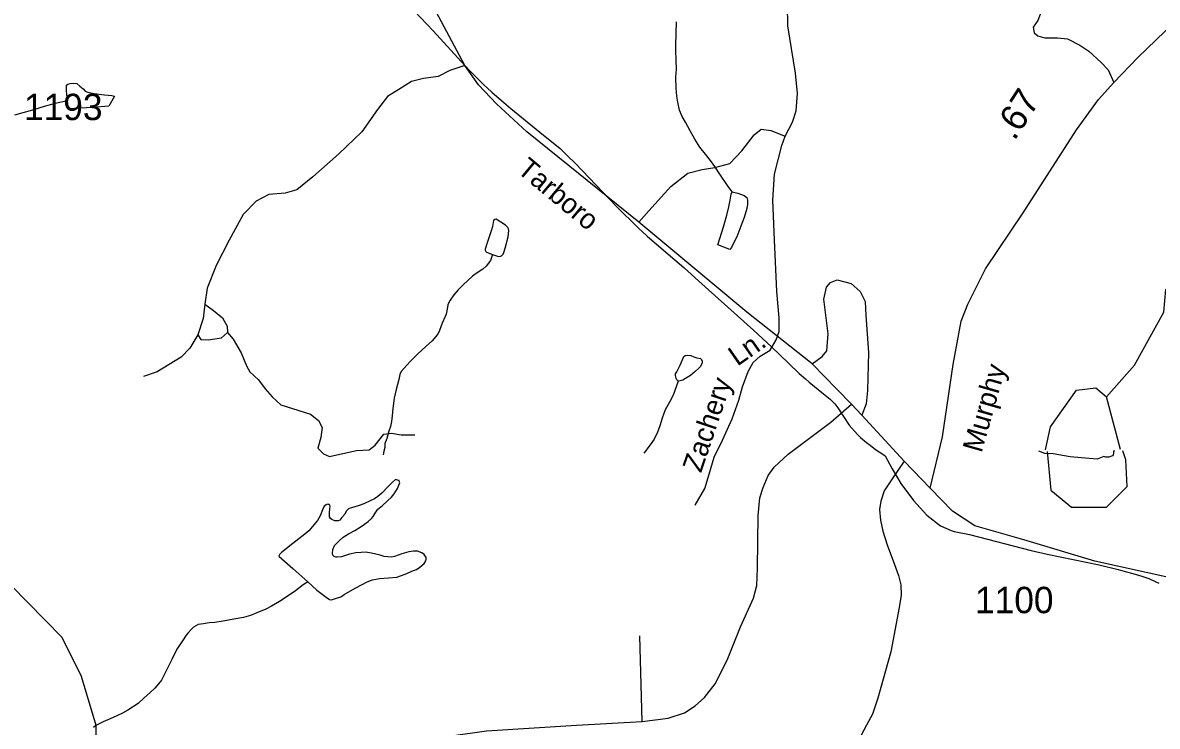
# Model space of a CAD drawing. Extents: x 2126262 to 2293712, y 749403 to 919119.
# Drawn here: x 2165466 to 2170842, y 818143 to 821477 of the extents above; entities that cross this region are included whole.
import ezdxf

# ---------------------------------------------------------------- set-up
doc = ezdxf.new("R2010")
doc.units = 0
for name, color, linetype in [('Exist Hydrographic Creek Single Shore', 7, 'Continuous'), ('Exist Hydrographic Misc Water Feature', 7, 'Continuous'), ('Exist Hydrographic Pond Under 1500 Sq Ft', 7, 'Continuous'), ('Exist Road Non-System Type 51', 7, 'Continuous'), ('Exist Road Non-System Type 51 Label', 7, 'Continuous'), ('Exist Road Secondary Mileage Hundredths English Label', 7, 'Continuous'), ('Exist Road Secondary Type 41 Attributed', 7, 'Continuous'), ('Exist Road Secondary Type 51 Attributed', 7, 'Continuous'), ('Exist Road Secondary Type 51 Label', 7, 'Continuous'), ('Exist Road Secondary Type 51 Number Label', 7, 'Continuous')]:
    doc.layers.add(name, color=color, linetype=linetype)

msp = doc.modelspace()

# ---------------------------------------------------------------- linework, layer by layer
at = {"layer": 'Exist Hydrographic Creek Single Shore'}
msp.add_lwpolyline([(2165905.6, 815065), (2165946.6, 816806.3), (2166052.6, 817197.7), (2166026.8, 817273.7), (2165875.6, 817457.3), (2165807.8, 817655.5), (2165813.7, 818147.5), (2165745.6, 818378.6), (2165653.8, 818564.2), (2165410.8, 818812), (2165276.7, 818903.3), (2165067.7, 818976.5), (2164924.6, 819159.9), (2164840.7, 819332.3), (2164786.2, 819421.7)], dxfattribs=at)
at = {"layer": 'Exist Hydrographic Misc Water Feature'}
for p, q in [((2168555.8, 820352.7), (2168598.2, 820316.4)), ((2169314.3, 819670.4), (2169328.2, 819651.6)), ((2169314.3, 819670.4), (2169328.2, 819651.6)), ((2167174.3, 819429.6), (2167173.7, 819429.3)), ((2169540.6, 819432.4), (2169552.3, 819424.5)), ((2169540.6, 819432.4), (2169552.3, 819424.5)), ((2170832.3, 818829.2), (2170848.3, 818821.7))]:
    msp.add_line(p, q, dxfattribs=at)
for points in [[(2170601.5, 819703.5), (2170733.5, 819854.9), (2170873.4, 820104.6), (2170881.4, 820212.8), (2171014.5, 820347.8), (2171404.5, 820507.1), (2171902.5, 820785.4), (2172167.5, 821094.9), (2172439.6, 821624.1), (2172513.4, 821871.9), (2172960.4, 822374.5), (2173184.5, 822566.6), (2173374.4, 822802.2), (2173762.6, 823496.2)], [(2167284.1, 821572.8), (2167291.2, 821564.7), (2167411.4, 821438.1)], [(2168827.1, 820676.1), (2168806.2, 820706.1), (2168769.9, 820759.9), (2168745.7, 820795.7), (2168725.6, 820823.6), (2168701.4, 820853.5), (2168675.1, 820887.3), (2168650.7, 820925.1), (2168628.6, 820965), (2168606.6, 821004.9), (2168590.2, 821032.7), (2168578.1, 821062.7), (2168569.7, 821100.7), (2168565.8, 821128.7), (2168561.5, 821166.6), (2168561.3, 821218.6), (2168563.2, 821256.6), (2168562.8, 821298.6), (2168560.5, 821346.5), (2168560.3, 821368.5), (2168563.8, 821480.5)], [(2167411.4, 821438.1), (2167560.3, 821274.5), (2167587.9, 821245.9)], [(2167411.4, 821438.1), (2167560.3, 821274.5), (2167587.9, 821245.9)], [(2167587.9, 821245.9), (2167621.4, 821211.7), (2167652.3, 821181), (2167667.3, 821167.4)], [(2167587.9, 821245.9), (2167621.4, 821211.7), (2167652.3, 821181), (2167667.3, 821167.4)], [(2165678.9, 821106.2), (2165674.6, 821154.3), (2165674.6, 821180.3), (2165680.3, 821186.3), (2165692, 821188.2), (2165708.2, 821190.2), (2165722.4, 821188.5), (2165736.5, 821176.6), (2165752.5, 821162.8), (2165762.4, 821152.8), (2165774.9, 821146.9), (2165804.6, 821141.2), (2165854.4, 821135.2), (2165888.3, 821131.3), (2165900.8, 821129.4), (2165874.9, 821081.4), (2165796.8, 821074.9), (2165682.8, 821068.3), (2165678.9, 821106.2)], [(2167667.3, 821167.4), (2167688.2, 821148.4), (2167735.4, 821108)], [(2167667.3, 821167.4), (2167688.2, 821148.4), (2167735.4, 821108)], [(2165678.9, 821106.2), (2165620.7, 821093.9), (2165568.6, 821079.9), (2165513.2, 821063.1), (2165467.1, 821049), (2165427.1, 821038.8)], [(2167735.4, 821108), (2167779.5, 821070.5), (2167916.2, 820958.7)], [(2167735.4, 821108), (2167779.5, 821070.5), (2167916.2, 820958.7)], [(2167916.2, 820958.7), (2168012.4, 820880.3), (2168047.9, 820845.9)], [(2167916.2, 820958.7), (2168012.4, 820880.3), (2168047.9, 820845.9)], [(2168047.9, 820845.9), (2168085.6, 820809.1), (2168279.4, 820606.2), (2168382.3, 820504.4), (2168424.6, 820465.7)], [(2168047.9, 820845.9), (2168085.6, 820809.1), (2168279.4, 820606.2), (2168382.3, 820504.4), (2168424.6, 820465.7)], [(2168827.1, 820676.1), (2168854.3, 820668.4), (2168884.3, 820658.6), (2168896.4, 820648.6), (2168900.5, 820636.6), (2168900.5, 820616.6), (2168896.6, 820596.7), (2168884.9, 820554.6), (2168869.1, 820512.5), (2168849.6, 820462.4), (2168829.5, 820422.3), (2168823.8, 820412.3), (2168815.8, 820402.3), (2168759.8, 820423.9), (2168787.3, 820510.1), (2168802.9, 820564.2), (2168812.5, 820604.1), (2168818.7, 820636.2), (2168822.4, 820664.2), (2168827.1, 820676.1)], [(2167692.1, 820377.8), (2167706.3, 820374), (2167720.6, 820369.8), (2167730.2, 820370), (2167734.6, 820372.2), (2167742.1, 820380.3), (2167746, 820388.3), (2167752, 820408.1), (2167765.7, 820462.4), (2167769.8, 820492.2), (2167767.8, 820500.2), (2167765.3, 820506.2), (2167753.6, 820518.2), (2167709.5, 820546), (2167703.6, 820544), (2167697.4, 820540.1), (2167691.5, 820511.8), (2167687.6, 820495.7), (2167666.1, 820433.6), (2167658.1, 820403.6), (2167657.9, 820399.5), (2167660.3, 820393.5), (2167664.2, 820389.7), (2167692.1, 820377.8)], [(2168424.6, 820465.7), (2168435.4, 820455.8), (2168555.8, 820352.7)], [(2168424.6, 820465.7), (2168435.4, 820455.8), (2168555.8, 820352.7)], [(2167692.1, 820377.8), (2167682.3, 820349.6), (2167662.8, 820323.8), (2167646.8, 820309.6), (2167619.1, 820291.4), (2167596.8, 820275.3), (2167575.2, 820255), (2167553.3, 820235.2), (2167529.1, 820210.9), (2167509.4, 820187.1), (2167491.4, 820162.7), (2167485.6, 820150.9), (2167481.3, 820140.6), (2167477.8, 820118.9), (2167471.9, 820096.6), (2167467.8, 820084.7), (2167454, 820052.7), (2167440.3, 820018.7), (2167434.6, 820004.5), (2167422.9, 819990.5), (2167406.7, 819970.2), (2167376.9, 819942.2), (2167339, 819908.2), (2167301.5, 819871.7), (2167273.6, 819839.8), (2167259.4, 819823.7), (2167253.3, 819809.6), (2167247.6, 819785.7), (2167236.1, 819739.5), (2167226.2, 819697.7), (2167220.7, 819649.4), (2167216.8, 819613.5), (2167212.9, 819587.3), (2167209, 819563.5), (2167201, 819541.2), (2167191.6, 819507.3), (2167181.5, 819483.3), (2167181.5, 819465), (2167177.6, 819447.3), (2167174.3, 819429.6)], [(2168598.2, 820316.4), (2168670.4, 820252.9), (2168929.4, 820019.4), (2169014.3, 819940.4), (2169094.3, 819863.7)], [(2168598.2, 820316.4), (2168670.4, 820252.9), (2168929.4, 820019.4), (2169014.3, 819940.4), (2169094.3, 819863.7)], [(2168571.6, 819779), (2168565.2, 819785.2), (2168561.5, 819793.1), (2168559.3, 819804.8), (2168559.3, 819812.9), (2168565.2, 819822.9), (2168581.2, 819855), (2168598.8, 819895), (2168604.6, 819899.4), (2168616.9, 819901.2), (2168631, 819899.4), (2168646.6, 819893.4), (2168660.8, 819889.6), (2168676.8, 819885.6), (2168682.9, 819881.8), (2168685, 819873.4), (2168685, 819865.7), (2168676.8, 819847.9), (2168669.2, 819839.7), (2168652.8, 819823.5), (2168629.4, 819805.2), (2168607, 819791.5), (2168593.3, 819783), (2168575.3, 819779.2), (2168571.6, 819779)], [(2169094.3, 819863.7), (2169145.1, 819814.8), (2169174.4, 819789.7)], [(2169094.3, 819863.7), (2169145.1, 819814.8), (2169174.4, 819789.7)], [(2168571.6, 819779), (2168561.7, 819750.9), (2168547.8, 819712.8), (2168530.2, 819678.9), (2168510.1, 819642.6), (2168504.1, 819624.9), (2168496.1, 819602.6), (2168484.6, 819566.6), (2168472.7, 819532.7), (2168464.7, 819518.4), (2168457.4, 819504.5), (2168439.1, 819476.5), (2168427.4, 819462.4), (2168417.4, 819446.1), (2168409.6, 819436.7)], [(2169174.4, 819789.7), (2169192.3, 819774.4), (2169260.3, 819719.2), (2169291.3, 819692.9), (2169314.3, 819670.4)], [(2169328.2, 819651.6), (2169382.3, 819570.4), (2169421.3, 819525.1), (2169435.7, 819512.2)], [(2169328.2, 819651.6), (2169382.3, 819570.4), (2169421.3, 819525.1), (2169435.7, 819512.2)], [(2169435.7, 819512.2), (2169463.3, 819487.5), (2169480.6, 819474.6)], [(2169435.7, 819512.2), (2169463.3, 819487.5), (2169480.6, 819474.6)], [(2169480.6, 819474.6), (2169507.2, 819454.7), (2169540.6, 819432.4)], [(2169480.6, 819474.6), (2169507.2, 819454.7), (2169540.6, 819432.4)], [(2169552.3, 819424.5), (2169585.4, 819362.6), (2169627.4, 819294), (2169686.2, 819213.7)], [(2169552.3, 819424.5), (2169585.4, 819362.6), (2169627.4, 819294), (2169686.2, 819213.7)], [(2170638.5, 819449.2), (2170634.6, 819447.1), (2170634.6, 819437.2), (2170632.6, 819429.1), (2170628.7, 819425.1), (2170612.7, 819419.1), (2170606.5, 819419), (2170598.5, 819418.9), (2170588.7, 819420.9), (2170556.1, 819409.1), (2170518.7, 819412), (2170428.3, 819420.6), (2170347.7, 819433.6), (2170309, 819436.5), (2170280.3, 819447.2)], [(2166817.1, 818828), (2166859.4, 818788.3), (2166903.5, 818754.5), (2166919.7, 818744.7), (2166929.5, 818742.4), (2166943.9, 818746.8), (2166973.6, 818756.9), (2166989.2, 818767.1), (2167041.1, 818797.4), (2167075.1, 818815.4), (2167099.1, 818827.5), (2167122.9, 818837.7), (2167157.1, 818843.9), (2167198.7, 818846.2), (2167238.9, 818850.2), (2167278.7, 818864.5), (2167318.3, 818880.8), (2167332.4, 818886.8), (2167348.6, 818896.9), (2167368.3, 818915), (2167376.3, 818927.2), (2167378.4, 818935), (2167378.4, 818943.1), (2167368.1, 818957.3), (2167357.9, 818964.9), (2167336.3, 818973), (2167317.9, 818972.9), (2167296.4, 818970.5), (2167261.9, 818960.3), (2167228.5, 818948.3), (2167214.1, 818944), (2167196.3, 818945.9), (2167178.2, 818947.8), (2167160.6, 818953.8), (2167118.4, 818963.8), (2167090.3, 818967.7), (2167070.6, 818967.4), (2167044.3, 818965.3), (2167014.4, 818959.2), (2166976.3, 818946.8), (2166956.4, 818944.9), (2166950.4, 818944.5), (2166942, 818948.6), (2166936.3, 818954.4), (2166934.2, 818962.4), (2166936.1, 818980.8), (2166944.1, 819000.7), (2166965.8, 819022.6), (2166983.9, 819038.9), (2167009.9, 819054.8), (2167039.4, 819071.1), (2167069.6, 819089.2), (2167085.8, 819101.4), (2167103.4, 819113.3), (2167119.4, 819127.6), (2167127.4, 819137.7), (2167136.8, 819153.7), (2167149.1, 819171.7), (2167168.8, 819187.8), (2167195.1, 819211.8), (2167213.1, 819228.2), (2167226.6, 819244), (2167242.6, 819270.4), (2167248.2, 819286.2), (2167252.5, 819296.5), (2167252.3, 819300.2), (2167250.2, 819308.2), (2167242.4, 819310.2), (2167232.6, 819312.1), (2167218.2, 819300.1), (2167196.3, 819278.2), (2167168.6, 819247.9), (2167149.1, 819231.8), (2167132.9, 819221.7), (2167108.7, 819209.5), (2167082.9, 819197.5), (2167061.2, 819189.1), (2167035.3, 819181.2), (2167017.1, 819177.1), (2167009.3, 819173), (2166999, 819162.8), (2166993.3, 819149), (2166979.1, 819132.9), (2166969.5, 819120.6), (2166961.1, 819116.6), (2166945.5, 819116.5), (2166931.6, 819122.7), (2166925.2, 819128.5), (2166919.5, 819136.3), (2166919.5, 819154.5), (2166921.1, 819174.6), (2166923.2, 819184.4), (2166921.1, 819190.4), (2166917.2, 819194.2), (2166913.3, 819196.5), (2166907.4, 819194.5), (2166895.1, 819186.2), (2166886.9, 819168.4), (2166875.4, 819140.1), (2166863.3, 819118)], [(2169686.2, 819213.7), (2169750.4, 819143.9), (2169814.4, 819092.4), (2169865.7, 819071.7)], [(2169686.2, 819213.7), (2169750.4, 819143.9), (2169814.4, 819092.4), (2169865.7, 819071.7)], [(2166863.3, 819118), (2166845.4, 819098), (2166831.3, 819079.8), (2166822.1, 819069.8), (2166803.6, 819054), (2166746.2, 819009.5), (2166692.5, 818967.4), (2166684.3, 818959.3), (2166680.4, 818949.3), (2166746.8, 818891.3), (2166817.1, 818828)], [(2169865.7, 819071.7), (2169875.3, 819067.8), (2169879.4, 819067)], [(2169879.4, 819067), (2169952.6, 819052), (2170244.2, 818975.9), (2170319.2, 818958.9), (2170566.5, 818907.7), (2170656.3, 818886.4), (2170678.7, 818880.3)], [(2169879.4, 819067), (2169952.6, 819052), (2170244.2, 818975.9), (2170319.2, 818958.9), (2170566.5, 818907.7), (2170656.3, 818886.4), (2170678.7, 818880.3)], [(2170678.7, 818880.3), (2170736.5, 818864.5), (2170767.9, 818854.4)], [(2170678.7, 818880.3), (2170736.5, 818864.5), (2170767.9, 818854.4)], [(2166817.1, 818828), (2166795.2, 818813.9), (2166759.5, 818785.6), (2166723.4, 818761.4), (2166683.5, 818735.4), (2166645.7, 818713.1), (2166618, 818699), (2166575.8, 818680.7), (2166546.3, 818668.5), (2166512.2, 818658.3), (2166466.3, 818650.2), (2166416.5, 818641.9), (2166376.3, 818635.4), (2166350.4, 818633.2), (2166322.6, 818629.3), (2166298.4, 818625.3), (2166276, 818613.2), (2166264.5, 818602.8), (2166250.4, 818586.7), (2166240.3, 818574.8), (2166222.9, 818548.7), (2166197.1, 818508.8), (2166173.3, 818460.4), (2166153.8, 818422.4), (2166137.8, 818390.3), (2166123.7, 818362), (2166110.1, 818344.2), (2166091.9, 818324.2), (2166068.3, 818301.9), (2166042.3, 818277.8), (2166012.7, 818251.8), (2165965, 818219.3), (2165938.7, 818205.4), (2165912.9, 818193.1), (2165881.3, 818178.8), (2165847, 818164.9), (2165831.3, 818156.7), (2165813, 818146.5), (2165801.3, 818138.5)], [(2170767.9, 818854.4), (2170802.3, 818843.1), (2170832.3, 818829.2)], [(2170767.9, 818854.4), (2170802.3, 818843.1), (2170832.3, 818829.2)]]:
    msp.add_lwpolyline(points, dxfattribs=at)
at = {"layer": 'Exist Hydrographic Pond Under 1500 Sq Ft'}
msp.add_line((2170667.2, 819455), (2170601.5, 819703.5), dxfattribs=at)
for points in [[(2170312.5, 819453), (2170335.5, 819561.4), (2170459.4, 819735.9), (2170550.4, 819747.2), (2170601.5, 819703.5)], [(2170319.7, 819445.5), (2170337.4, 819262.1), (2170434.8, 819181.9), (2170600.7, 819181.9), (2170698.3, 819279.2), (2170692.5, 819405.2), (2170678.8, 819448)]]:
    msp.add_lwpolyline(points, dxfattribs=at)
at = {"layer": 'Exist Road Non-System Type 51'}
msp.add_line((2168401.6, 818166.5), (2168389.7, 818572.8), dxfattribs=at)
for points in [[(2169078.2, 820938.7), (2169113.7, 821004.9), (2169130.5, 821059.3), (2169137.4, 821141), (2169127.6, 821237.3), (2169091.3, 821461.4), (2169089.9, 821559.2), (2169091.3, 821687.6), (2169088.5, 821798.8), (2169087.1, 821832.3), (2169116.4, 821878.4), (2169151.9, 821907), (2169192.4, 821912.6), (2169234.3, 821907), (2169246.8, 821930.8), (2169252.4, 821988), (2169269.1, 822014.5), (2169288.7, 822060.6), (2169292.8, 822134.1), (2169287.2, 822291.9), (2169298.2, 822335.7), (2169319.2, 822397.2), (2169322, 822481), (2169342.9, 822557.8)], [(2170185.2, 822104.6), (2170188.7, 822026.9), (2170201.3, 821920.7), (2170223.6, 821863.5), (2170257.1, 821828.6), (2170292, 821790.9), (2170305.9, 821753.2), (2170296.2, 821709.9), (2170299, 821578.3), (2170292, 821528), (2170275.2, 821487.6), (2170252.9, 821455.4), (2170258.5, 821428.9), (2170275.2, 821414.9), (2170308.7, 821405.2), (2170368.7, 821405.2), (2170416.2, 821399.6), (2170474.7, 821370.3), (2170516.6, 821342.3), (2170575.2, 821287.9), (2170608.6, 821253.4), (2170635.1, 821193.3)], [(2167560.3, 821273.5), (2167489.8, 821250.8), (2167435.4, 821221.5), (2167365.7, 821211.7), (2167308.5, 821197.7), (2167248.5, 821160), (2167194.1, 821126.5), (2167146.6, 821065.1), (2167072.7, 820960.4), (2166963.9, 820855.6), (2166841.1, 820746.7), (2166764.4, 820685.3), (2166710, 820668.5), (2166631.8, 820662.9), (2166572.5, 820631.5), (2166511.2, 820568.7), (2166444.2, 820445.8), (2166382.8, 820325.7), (2166341, 820219.6), (2166329.8, 820142.8)], [(2168385.5, 820531.4), (2168432.9, 820584.8), (2168537.6, 820700.6), (2168617.8, 820764.2), (2168684.8, 820780.9), (2168746.1, 820790.7), (2168817.3, 820810.3), (2168873.1, 820870.3), (2168931.7, 820945.7), (2168965.2, 820972.2), (2169011.2, 820966.6), (2169078.2, 820938.7)], [(2169036.3, 819973.6), (2169051, 820013.7), (2169051, 820077.9), (2169038.4, 820203.6), (2169028.6, 820448.7), (2169020.3, 820635.3), (2169028.6, 820759.1), (2169063.5, 820894.6), (2169078.2, 820938.7)], [(2169206.1, 819861.2), (2169253.3, 819895.2), (2169275.9, 819921.6), (2169281.6, 820002.7), (2169261.6, 820167.1), (2169274.1, 820224.3), (2169293.7, 820246.6), (2169324.4, 820257.8), (2169391.3, 820241.1), (2169433.2, 820203.4), (2169456.9, 820155.9), (2169461.1, 820090.3), (2169474, 819914.1), (2169468.3, 819734.9), (2169462.6, 819670.7), (2169441.9, 819617.9)], [(2166329.8, 820142.8), (2166322.1, 820075.1), (2166295.6, 819998.3)], [(2166329.8, 820142.8), (2166369.6, 820112.8), (2166412.8, 820077.9), (2166435.1, 820038.8), (2166436.5, 820009.5)], [(2166295.6, 819998.3), (2166309.6, 819976), (2166345.8, 819974.6), (2166408.6, 819984.3), (2166436.5, 820009.5)], [(2166436.5, 820009.5), (2166463.7, 819976.7), (2166501.4, 819912.4), (2166526.5, 819851), (2166543.2, 819823.1), (2166583.7, 819785.4), (2166615.8, 819742.1), (2166647.9, 819704.4), (2166689.7, 819666.7), (2166744.1, 819648.5), (2166829.9, 819622.7), (2166867.6, 819592), (2166884.4, 819558.5), (2166878.8, 819511), (2166864.8, 819460.7), (2166892, 819434.9), (2166919.9, 819420.9), (2166968.8, 819432.1), (2167048.3, 819450.2), (2167108.3, 819453), (2167136.2, 819475.4), (2167176.6, 819527), (2167212.9, 819532.6), (2167258.9, 819524.3), (2167324.5, 819524.3)], [(2166295.6, 819998.3), (2166257.9, 819934.1), (2166217.5, 819892.2), (2166103.1, 819822.4), (2166038.9, 819800)], [(2168652, 819191.2), (2168698.2, 819270.4), (2168717.9, 819338.6), (2168742.1, 819417.8), (2168781.7, 819499.1), (2168827.8, 819600.3), (2168858.6, 819688.3), (2168876.2, 819752), (2168902.6, 819824.6), (2168926.7, 819866.4), (2168959.7, 819897.2), (2169008.1, 819925.8), (2169036.3, 819973.6)], [(2168401.6, 818166.5), (2168524.6, 818181.3), (2168601.7, 818208), (2168652.2, 818240.6), (2168696.6, 818279.2), (2168747, 818344.4), (2168803.4, 818457.1), (2168867.1, 818614.3), (2168929.4, 818750.7), (2168944.2, 818810), (2168947.2, 818893), (2168950.2, 819142.1), (2168959.1, 819225.1), (2168973.9, 819275.5), (2168997.6, 819331.9), (2169027.3, 819370.4), (2169092.5, 819432.7), (2169295.6, 819583.9), (2169392.9, 819668.9)], [(2169641.8, 819399.1), (2169589, 819319.9), (2169547.5, 819259.6), (2169532.4, 819210.5), (2169524.9, 819170.9), (2169530.5, 819120), (2169541.9, 819067.2), (2169562.6, 819003), (2169596.6, 818910.6), (2169615.4, 818857.8), (2169626.7, 818814.4), (2169628.6, 818765.4), (2169619.2, 818706.9), (2169578.6, 818495.7), (2169518.3, 818276.9), (2169492.8, 818201.4), (2169464.5, 818148.6), (2169438.1, 818101.5)], [(2167144.7, 817978.9), (2167297, 818036), (2167495.7, 818098.3), (2167663.2, 818122), (2168090.2, 818148.7), (2168401.6, 818166.5)]]:
    msp.add_lwpolyline(points, dxfattribs=at)
at = {"layer": 'Exist Road Secondary Type 41 Attributed'}
msp.add_lwpolyline([(2169765.4, 819270.9), (2169823.8, 819514.2), (2169874, 819857.8), (2169912.8, 820062.7), (2169943.5, 820143.7), (2170027.2, 820311.3), (2170205.8, 820576.6), (2170459.2, 820969), (2170563.2, 821113.5), (2170635.1, 821193.3), (2170751.5, 821313.2), (2171129.6, 821680.4), (2171241.2, 821812.1), (2171343, 821962.9), (2171513, 822237.3)], dxfattribs=at)
at = {"layer": 'Exist Road Secondary Type 51 Attributed'}
for points in [[(2169765.4, 819270.9), (2169641.8, 819399.1), (2169441.9, 819617.9), (2169392.9, 819668.9), (2169323.1, 819740.5), (2169206.1, 819861.2), (2168896.8, 820104.9), (2168385.5, 820531.4), (2167855.4, 820959.3), (2167711.7, 821092), (2167625.2, 821182.7), (2167560.3, 821273.5), (2167400.9, 821572), (2167119.8, 822139.6), (2166777.2, 822821.5), (2166637.1, 823090.5), (2166481.5, 823403.9), (2166400.3, 823562.1)], [(2172583.2, 818338.1), (2172494.2, 818389.8), (2172381.4, 818439.4), (2172226.3, 818488.8), (2172044.9, 818550.2), (2171600.1, 818672.2), (2171153.6, 818792.3), (2170546.4, 818925.7), (2170208.8, 819026.2), (2169977.2, 819093.3), (2169871.1, 819163.1), (2169765.4, 819270.9)]]:
    msp.add_lwpolyline(points, dxfattribs=at)

# ---------------------------------------------------------------- texts
at = {"layer": 'Exist Road Non-System Type 51 Label'}
for s, rotation, p in [('Ln.', 34.8921, (2168852.2, 819846.8)), ('Zachery', 71.3256, (2168680.1, 819340.9))]:
    msp.add_text(s, height=95, rotation=rotation, dxfattribs=at).set_placement(p)
at = {"layer": 'Exist Road Secondary Mileage Hundredths English Label'}
msp.add_text('.67', height=125, rotation=57.1644, dxfattribs=at).set_placement((2170164.9, 820913.9))
at = {"layer": 'Exist Road Secondary Type 51 Label'}
for s, rotation, p in [('Tarboro', 320.2079, (2167803.6, 820771.7)), ('Murphy', 74.0958, (2170009, 819435.7))]:
    msp.add_text(s, height=95, rotation=rotation, dxfattribs=at).set_placement(p)
at = {"layer": 'Exist Road Secondary Type 51 Number Label'}
for s, p in [('1193', (2165472.8, 821015.2)), ('1100', (2169978.3, 818679.3))]:
    msp.add_text(s, height=125, dxfattribs=at).set_placement(p)

doc.saveas('drawing.dxf')
